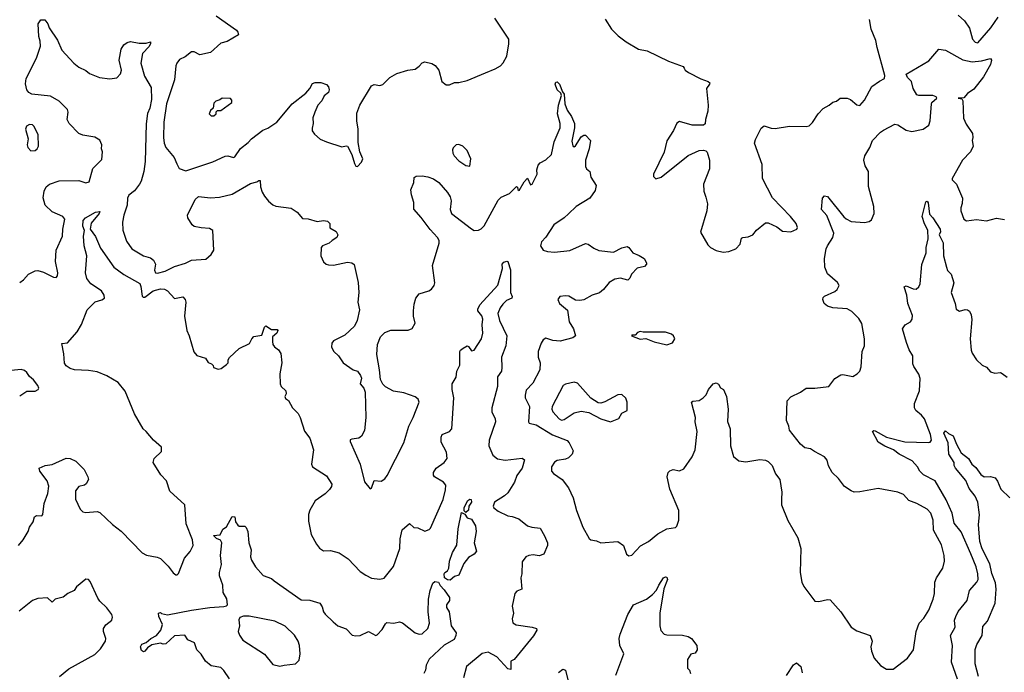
# Model space of a CAD drawing. Extents: x 2133461 to 2293071, y 753526 to 916327.
# Tile 376 of 459: x 2249625 to 2256622, y 847744 to 852383. Entities that reach past the tile are written whole.
import ezdxf

# ---------------------------------------------------------------- set-up
doc = ezdxf.new("R2010")
doc.units = 0

msp = doc.modelspace()

# ---------------------------------------------------------------- linework, layer by layer
at = {"layer": '0CON10XD'}
for points in [[(2249625, 850515.7), (2249651.4, 850535), (2249687.1, 850575), (2249735, 850598.6), (2249755, 850599.4), (2249795, 850588.1), (2249865, 850552), (2249885, 850551.2), (2249895, 850562.5), (2249896, 850585), (2249880.6, 850665), (2249883.5, 850745), (2249929.5, 850845), (2249931.8, 850895), (2249945.6, 850965), (2249931.2, 850985), (2249855, 851017.8), (2249805.5, 851065.5), (2249792.7, 851117.3), (2249798.8, 851165), (2249814.2, 851195.8), (2249835.8, 851214.2), (2249905, 851237.1), (2250045, 851240), (2250096, 851224), (2250120, 851230), (2250145.6, 851325), (2250209.5, 851390.5), (2250213.3, 851445), (2250206.7, 851465), (2250208.8, 851495), (2250195, 851526.2), (2250158, 851548), (2250075, 851562.1), (2250046, 851575), (2249977.5, 851645), (2249961.4, 851675), (2249970.8, 851725), (2249965.8, 851745), (2249904.8, 851804.8), (2249845, 851838.9), (2249712.5, 851855), (2249691.2, 851865), (2249676.2, 851885), (2249666.4, 851926.4), (2249671.2, 851965), (2249745, 852110), (2249773.1, 852195), (2249770.8, 852230.8), (2249762.2, 852265), (2249757.5, 852355), (2249775, 852381.3), (2249803.1, 852383.1), (2249825.6, 852355), (2249834.6, 852324.6), (2249895, 852237.5), (2249925, 852167.5), (2250010.6, 852075), (2250045, 852045.6), (2250095, 852022.9), (2250120.2, 852000.2), (2250193.1, 851973.1), (2250265, 851962.3), (2250315, 851969.4), (2250342.1, 851997.9), (2250347.5, 852025), (2250331.4, 852095), (2250346.9, 852175), (2250364.5, 852205.5), (2250388.3, 852221.7), (2250411.5, 852228.5), (2250475, 852216.5), (2250525, 852217.5), (2250555, 852226.7), (2250555.8, 852215), (2250545, 852193.8), (2250497.7, 852142.3), (2250486.4, 852075), (2250511.3, 851981.3), (2250558.6, 851901.4)], [(2251021.4, 852411.4), (2251165, 852310), (2251176.2, 852295), (2251180, 852275), (2251100.7, 852229.3), (2251054.5, 852215.5), (2250980.3, 852149.7), (2250905, 852134.3), (2250865, 852156), (2250845, 852155.8), (2250801.7, 852118.3), (2250760.7, 852099.3), (2250741.9, 852075), (2250734.5, 852055), (2250724.5, 851955), (2250667.5, 851785), (2250650, 851655), (2250646.9, 851545), (2250651.8, 851505), (2250663.3, 851475), (2250723, 851403), (2250742, 851358)], [(2250742, 851358), (2250757.5, 851325), (2250805, 851308.6), (2250997.4, 851372.6), (2251085, 851414.2), (2251105, 851415.7), (2251145, 851403.8), (2251155, 851408.8), (2251195, 851467.5), (2251249.5, 851510.5), (2251272.7, 851537.3), (2251352, 851598), (2251388.3, 851611.7), (2251453.1, 851655), (2251560.6, 851785), (2251658.9, 851861.1), (2251686.7, 851893.3), (2251705, 851930), (2251725, 851937.5), (2251765, 851935.8), (2251805, 851923.8), (2251819.2, 851905), (2251824, 851885), (2251818.8, 851865), (2251788.8, 851841.2), (2251773.2, 851806.8), (2251745, 851776), (2251721.5, 851725), (2251709.5, 851685), (2251710.5, 851645), (2251702.7, 851612.7), (2251703.2, 851593.2), (2251720.6, 851570.6), (2251760, 851535), (2251805, 851515.7), (2251915, 851480), (2251945, 851486.7), (2251955, 851483.3), (2251985.8, 851425.8), (2252005, 851360), (2252015, 851342.5), (2252025, 851340), (2252055, 851370), (2252063.3, 851395), (2252042.5, 851445), (2252030.5, 851510.5), (2252030, 851605), (2252020, 851665), (2252022, 851718), (2252043.1, 851775), (2252125.9, 851914.1), (2252145, 851923.8), (2252185, 851916.7), (2252205, 851923.3), (2252255, 851972), (2252305, 852000.8), (2252382.5, 852025), (2252435, 852031.9), (2252465, 852052.9), (2252485, 852075.7), (2252505, 852083.3), (2252553.1, 852073.1), (2252578.8, 852058.8), (2252604.3, 852025), (2252624.3, 851944.3), (2252655, 851921.2), (2252679.3, 851920.7), (2252715, 851937.5), (2252745, 851937.5), (2252805, 851951.2), (2252935, 852005.7), (2253005, 852032.9), (2253041.2, 852055), (2253062.1, 852077.9), (2253087.5, 852125), (2253102.3, 852212.3), (2253100.8, 852245), (2253001.2, 852395)], [(2253787, 852387), (2253830, 852315), (2253877.7, 852267.7), (2253935.6, 852225.6), (2254023.3, 852175), (2254085, 852162), (2254235, 852088), (2254339.5, 852049.5), (2254348, 852038), (2254354.3, 852024.3), (2254377.3, 852007.3), (2254465, 851963.8), (2254517.5, 851945), (2254528.8, 851935), (2254528, 851925), (2254506.2, 851895), (2254518, 851775), (2254515.9, 851734.1), (2254498.8, 851675), (2254496.1, 851643.9), (2254485, 851633.3), (2254405, 851633.8), (2254315, 851660), (2254295, 851647.5), (2254271.2, 851595), (2254225, 851522.5), (2254205, 851442.5), (2254130, 851285), (2254128.3, 851268.3), (2254145, 851252.5), (2254185, 851263.8), (2254375, 851418.8), (2254455, 851453.3), (2254485, 851456.7), (2254501.7, 851451.7), (2254511.7, 851441.7), (2254527.5, 851385), (2254526.4, 851323.6), (2254483.9, 851213.9), (2254486.2, 851165), (2254502, 851122), (2254512, 851075), (2254508, 851025), (2254464.1, 850874.1), (2254515, 850782.5), (2254533.9, 850763.9), (2254575, 850743.3), (2254625, 850730), (2254665, 850736.2), (2254715, 850754), (2254745, 850786.7), (2254755, 850830), (2254765, 850836), (2254801.2, 850838.8), (2254835, 850853.8), (2254862.3, 850887.7), (2254925, 850940), (2254945, 850940), (2255005, 850910), (2255045, 850880), (2255105, 850876.2), (2255147.5, 850895), (2255153.3, 850906.7), (2255144.2, 850935), (2255103.5, 850985), (2254976.2, 851116.2), (2254903.8, 851253.8), (2254901.5, 851355), (2254846.7, 851505), (2254855, 851530.8), (2254895, 851611.2), (2254915, 851628), (2254965, 851611.9), (2254995, 851611.1), (2255095, 851625.7), (2255215, 851624), (2255235, 851630), (2255258.3, 851651.7), (2255300, 851715), (2255335, 851752.5), (2255377.5, 851775), (2255405, 851797.5), (2255430, 851805), (2255455, 851826.7), (2255506.4, 851826.4), (2255530, 851815), (2255575, 851777.5), (2255595, 851773.3), (2255628.3, 851811.7), (2255681.1, 851908.9), (2255735, 851947.5), (2255771.2, 851965), (2255774.1, 851985.9), (2255718.9, 852185), (2255710.4, 852235), (2255677.3, 852315), (2255664.6, 852385)], [(2256293.8, 852415), (2256338.8, 852375), (2256375, 852322.5), (2256396.7, 852245), (2256415, 852222.5), (2256435, 852220), (2256525.7, 852325), (2256578.9, 852401.1)], [(2255763, 851597), (2255845, 851640), (2255866.7, 851635), (2255925, 851599.2), (2255965, 851588.6), (2256045, 851604.5), (2256085, 851632.9), (2256096.7, 851665), (2256103.9, 851785), (2256107.7, 851795), (2256141.8, 851825), (2256138.9, 851835), (2256114.2, 851844.2), (2256015, 851845.4), (2256000.4, 851850.4), (2255975.3, 851894.7), (2255963.4, 851943.4), (2255935, 851973.3), (2255924.4, 851995.6), (2256085, 852090), (2256157.5, 852175), (2256205, 852166.5), (2256328.5, 852098.5), (2256393, 852083), (2256459.6, 852090.4), (2256525, 852108.1), (2256531.3, 852095), (2256525, 852063.8), (2256475, 851976.8), (2256405, 851890), (2256362, 851858), (2256335, 851827.1), (2256293.8, 851825), (2256320, 851820), (2256327.4, 851807.4), (2256333.4, 851683.4), (2256350.7, 851640.7), (2256396, 851575), (2256398.8, 851545), (2256393.3, 851525), (2256402, 851485), (2256382.5, 851445), (2256325.4, 851384.6), (2256251.2, 851255), (2256251.2, 851245), (2256283.4, 851213.4), (2256325.8, 851115), (2256323, 851077), (2256312.5, 851045), (2256314, 851025), (2256335.8, 850965.8), (2256352.9, 850952.9), (2256425, 850963.3), (2256495, 850952.5), (2256566.8, 850973.2), (2256623.8, 850963.8)], [(2250558.6, 851901.4), (2250561.8, 851815), (2250550.3, 851755), (2250534.3, 851715.7), (2250523.6, 851643.6), (2250517.8, 851375), (2250507.1, 851305), (2250488.8, 851235), (2250476.9, 851213.1), (2250442.1, 851167.9), (2250400.8, 851135), (2250390.3, 851115), (2250389.6, 851065), (2250366, 850995), (2250356.9, 850945), (2250358.1, 850888.1), (2250385, 850810), (2250423.1, 850755), (2250504.3, 850705), (2250555, 850690.4), (2250575.6, 850675), (2250590.9, 850645), (2250583.7, 850603.7), (2250590, 850585), (2250605, 850582.3), (2250660, 850595), (2250725, 850628.8), (2250803.6, 850653.6), (2250845.6, 850674.4), (2250947.9, 850682.1), (2250985.5, 850714.5), (2251004.4, 850745.6), (2250998, 850885), (2250975, 850899.2), (2250915, 850902.9), (2250865, 850914), (2250851.2, 850925), (2250820, 850975), (2250818.8, 850995), (2250871.2, 851105), (2250895, 851125.8), (2250982, 851118), (2251045, 851120.8), (2251135, 851142.2), (2251265, 851218), (2251310, 851230), (2251325, 851240), (2251335, 851240), (2251337.5, 851195), (2251348.3, 851158.3), (2251365, 851128.8), (2251392.4, 851092.4), (2251425, 851066.2), (2251445, 851056.7), (2251555, 851043.8), (2251596.7, 851015), (2251635, 850970), (2251675, 850968.8), (2251739.3, 850949.3), (2251785, 850956.2), (2251811.7, 850951.7), (2251830, 850935), (2251830, 850905), (2251875, 850876.7), (2251886.7, 850855), (2251880, 850835), (2251845, 850814), (2251825, 850794.2), (2251776.7, 850775), (2251768, 850765), (2251765.8, 850705), (2251785, 850662.5), (2251804, 850645), (2251819.8, 850639.8), (2251855, 850638.1), (2251955, 850658.9), (2251985.5, 850655.5), (2252002.7, 850642.7), (2252030.9, 850515), (2252035.3, 850445), (2252029.1, 850375), (2252040.2, 850319.8), (2252024.4, 850245), (2252005, 850206), (2251935, 850140), (2251855, 850101.2), (2251843.6, 850083.6), (2251841.2, 850055), (2251856.7, 850025), (2251890, 849995), (2251924.1, 849944.1), (2251994.3, 849894.3), (2252026.1, 849886.1), (2252048, 849855), (2252054.2, 849835), (2252044, 849795), (2252071.9, 849765), (2252080.5, 849735), (2252084.6, 849554.6), (2252076.4, 849463.6), (2252055, 849422.5), (2252035, 849408.8), (2251985, 849402.5), (2251973.8, 849396.2), (2251973.3, 849385), (2252044.3, 849225), (2252075, 849097.5), (2252115, 849047.5), (2252125.9, 849054.1), (2252145, 849106.7), (2252195, 849102), (2252219.8, 849120.2), (2252236.1, 849143.9), (2252355.6, 849374.4), (2252390.8, 849495), (2252421.5, 849555), (2252464.2, 849665), (2252458, 849685), (2252435, 849701.9), (2252355, 849731.4), (2252282.5, 849742.5), (2252225, 849772.5), (2252205, 849792.5), (2252188.8, 849825), (2252182, 849895), (2252162.6, 850002.6), (2252168.5, 850075), (2252189.8, 850130.2), (2252219.3, 850160.7), (2252262.4, 850177.6), (2252385, 850175.6), (2252415, 850188), (2252434.5, 850225.5), (2252424.6, 850275), (2252423.9, 850315), (2252428.2, 850361.8), (2252441.4, 850405), (2252465, 850435.8), (2252533.2, 850456.8), (2252551.3, 850468.7), (2252571.4, 850495), (2252576.5, 850513.5), (2252559.1, 850635), (2252605.5, 850795), (2252605.6, 850815), (2252595, 850835.8), (2252541.7, 850891.7), (2252478.3, 850978.3), (2252425.9, 851035.9), (2252426.2, 851085), (2252408.8, 851138.8), (2252404.3, 851175), (2252426.7, 851225), (2252428.3, 851261.7), (2252441.7, 851271.7), (2252485, 851274), (2252525, 851265.8), (2252565, 851252), (2252605, 851225.6), (2252666.2, 851156.2), (2252684.2, 851125), (2252691.4, 851095), (2252684.4, 851035), (2252694.6, 851004.6), (2252835, 850895.8), (2252855.7, 850885.7), (2252885, 850887.1), (2252905, 850897.1), (2252925, 850918), (2253025, 851100), (2253047, 851123), (2253105, 851147.1), (2253155, 851198), (2253163.6, 851193.6), (2253166.4, 851176.4), (2253175, 851170), (2253210.2, 851229.8), (2253235, 851256.2), (2253255, 851210), (2253267.5, 851215), (2253303.3, 851285), (2253300, 851315), (2253310, 851350), (2253323.8, 851366.2), (2253365, 851386.7), (2253404, 851425), (2253423.8, 851515), (2253467.3, 851615), (2253466.2, 851645), (2253446.6, 851715), (2253455, 851776.7), (2253474.5, 851845), (2253470.5, 851860.5), (2253445, 851885.7), (2253430.8, 851925), (2253435, 851940), (2253445, 851941.9), (2253462.2, 851925), (2253481.7, 851871.7), (2253493.8, 851855), (2253499.6, 851785), (2253515, 851740), (2253545.5, 851695.5), (2253567.9, 851645), (2253567.7, 851615), (2253548.8, 851518.8), (2253555, 851487.5), (2253565, 851480), (2253575, 851486.7), (2253615, 851550), (2253635, 851563.3), (2253645, 851562.5), (2253681.2, 851525), (2253672, 851465), (2253645.5, 851385), (2253645, 851340), (2253653.3, 851323.3), (2253678, 851305), (2253684.3, 851265), (2253720.8, 851205), (2253715, 851168.8), (2253676.9, 851115), (2253580.8, 851055), (2253525, 851003.3), (2253495.2, 850974.8), (2253421.4, 850925), (2253363.5, 850836.5), (2253332.5, 850805), (2253326, 850775), (2253345.9, 850745.9), (2253375, 850736), (2253425, 850730.8), (2253535, 850743.1), (2253645, 850792.9), (2253665, 850787.1), (2253705, 850758.6), (2253742, 850742), (2253845, 850730.6), (2253905, 850762.5), (2253941.7, 850771.7), (2253954.2, 850764.2), (2253983.3, 850725), (2254027.7, 850707.7), (2254063.3, 850685), (2254080, 850655), (2254080, 850645), (2254065, 850630), (2254012.3, 850617.7), (2253974, 850575), (2253962, 850545), (2253948.1, 850531.9), (2253895, 850546.7), (2253855, 850538.9), (2253815, 850515.7), (2253774.3, 850465), (2253745, 850441.9), (2253694.5, 850425.5), (2253635, 850392.9), (2253605, 850387.5), (2253575, 850390.8), (2253527.8, 850417.8), (2253505, 850421.5), (2253464.7, 850415.3), (2253449.4, 850395), (2253461.9, 850365), (2253518.5, 850318.5), (2253530, 850235), (2253561.1, 850185), (2253576.2, 850135), (2253555, 850121.4), (2253465, 850098.1), (2253413.4, 850103.4), (2253365, 850120), (2253345, 850107.5), (2253331.2, 850085), (2253310.8, 850025), (2253309.2, 849985), (2253322.9, 849945), (2253320.6, 849895), (2253270.9, 849799.1), (2253225, 849748.8), (2253217.8, 849715), (2253218.1, 849695), (2253248.2, 849635), (2253240.8, 849525), (2253245.7, 849515.7), (2253295, 849503.8), (2253411.8, 849431.8), (2253515, 849392.5), (2253530, 849375), (2253558.3, 849318.3), (2253550.6, 849295), (2253525, 849268.9), (2253505, 849259.5), (2253445, 849251.1), (2253425, 849239.2), (2253404.5, 849205.5), (2253404.4, 849174.4), (2253418.3, 849158.3), (2253480, 849115), (2253526.2, 849055), (2253557.5, 848985), (2253582.2, 848895), (2253626.2, 848775), (2253673.3, 848695), (2253685, 848686.2), (2253725, 848678), (2253755, 848664), (2253875, 848673.3), (2253916.7, 848645), (2253937.5, 848585), (2253955, 848572.5), (2253975, 848577.5), (2254037, 848643), (2254094.2, 848675), (2254160.6, 848729.4), (2254225, 848764.2), (2254285, 848773.8), (2254295, 848782.5), (2254309.2, 848825), (2254308.6, 848895), (2254245.8, 849045.8), (2254226.7, 849135), (2254232.5, 849165), (2254245, 849176.7), (2254270, 849185), (2254315, 849176.7), (2254345, 849190), (2254404.2, 849275), (2254424.5, 849325.5), (2254438.6, 849455), (2254426, 849525), (2254428.8, 849555), (2254400, 849665), (2254408.3, 849671.7), (2254455, 849677.5), (2254482.5, 849695), (2254503.6, 849716.4), (2254520, 849755), (2254552.5, 849795), (2254575, 849802.5), (2254592.5, 849792.5), (2254605, 849767.5), (2254627.5, 849755), (2254648.8, 849705), (2254659.2, 849615), (2254656.1, 849526.1), (2254673.8, 849475), (2254676, 849355), (2254698.8, 849278.8), (2254735, 849248.8), (2254785, 849240), (2254885, 849257.5), (2254925, 849252.5), (2254945, 849242.5), (2254972.5, 849215), (2254996.7, 849155), (2255026.2, 849115), (2255041.2, 849025), (2255038.8, 848975), (2255038.8, 848935), (2255084.1, 848824.1), (2255155, 848700), (2255176.7, 848625), (2255171.2, 848455), (2255183.8, 848385), (2255196.7, 848355), (2255275, 848250), (2255305, 848246.7), (2255365, 848261.2), (2255385, 848258.8), (2255461.2, 848175), (2255534.3, 848064.3), (2255575, 848040), (2255670, 848005), (2255683.8, 847965), (2255674.3, 847925), (2255679.2, 847895), (2255698.8, 847845), (2255742.3, 847792.3), (2255785, 847766.7), (2255832.3, 847767.7), (2255935.5, 847844.5), (2255976.7, 847905), (2255995.8, 848034.2), (2256017, 848093), (2256050.8, 848129.2), (2256085, 848186), (2256117.8, 848265), (2256126.9, 848305), (2256128.9, 848385), (2256140.6, 848415), (2256185.8, 848485), (2256197.1, 848535), (2256195.5, 848575.5), (2256175, 848650), (2256119.1, 848755), (2256117.1, 848825), (2256101.1, 848875), (2256073.9, 848903.9), (2256002, 848945), (2255945, 848965.7), (2255905, 849007.5), (2255865.4, 849025.4), (2255725, 849051.4), (2255595, 849027.5), (2255555, 849026), (2255535, 849034.2), (2255486.7, 849065), (2255445, 849121.2), (2255400, 849165), (2255372.7, 849212.7), (2255362.7, 849252.7), (2255345, 849276.7), (2255273.3, 849315), (2255245, 849333.8), (2255205, 849341.2), (2255173.3, 849365), (2255096, 849465), (2255091.9, 849495), (2255075.7, 849535), (2255080, 849675), (2255105, 849702), (2255174.4, 849735.6), (2255215, 849764.2), (2255275, 849764), (2255375, 849776.2), (2255418.3, 849831.7), (2255461.3, 849858.7), (2255475, 849861.4), (2255545, 849848), (2255576.7, 849865), (2255595.7, 849884.3), (2255605.8, 849915), (2255611.9, 850025), (2255628.1, 850065), (2255629.5, 850115), (2255609.4, 850225), (2255589.7, 850259.7), (2255539.1, 850309.1), (2255505, 850328.8), (2255405, 850335.8), (2255365, 850346), (2255343.3, 850365), (2255333.3, 850395), (2255335, 850407.5), (2255345, 850418.8), (2255418.3, 850451.7), (2255433.8, 850465), (2255448.8, 850495), (2255438, 850515), (2255365.9, 850575.9), (2255346.8, 850625), (2255343.8, 850685), (2255356.3, 850753.7), (2255365, 850776.9), (2255404.5, 850835), (2255411.1, 850865), (2255360.5, 850990.5), (2255324, 851035), (2255331.2, 851115), (2255345, 851132.5), (2255365, 851127.5), (2255482.8, 850982.8), (2255498.3, 850968.3), (2255535, 850950), (2255629.1, 850940.9), (2255661.7, 850948.3), (2255678.1, 850961.9), (2255697.3, 851005), (2255695.4, 851055), (2255658.3, 851198.3), (2255658, 851305), (2255634, 851345), (2255624.1, 851385.9), (2255630.8, 851415), (2255666.1, 851473.9), (2255685.5, 851524.5), (2255743.8, 851585), (2255763, 851597)], [(2251005, 851698.8), (2251022.5, 851715), (2251022.5, 851727.5), (2251031.7, 851738.3), (2251055, 851737.5), (2251132.5, 851795), (2251131.7, 851811.7), (2251123, 851823), (2251065, 851826.7), (2251047, 851813), (2251020, 851805), (2251005, 851790), (2251000, 851755), (2250981.7, 851738.3), (2250971.2, 851715), (2250985, 851698.8), (2251005, 851698.8)], [(2249705, 851451.2), (2249735, 851453.3), (2249750, 851465), (2249758.8, 851485), (2249755.8, 851565), (2249728.8, 851625), (2249715, 851636), (2249695, 851638.8), (2249674.1, 851625.9), (2249666.7, 851605), (2249685.9, 851535.9), (2249679.2, 851495), (2249682, 851475), (2249705, 851451.2)], [(2252825, 851342.5), (2252832, 851395), (2252804.1, 851454.1), (2252775, 851483.8), (2252745, 851496.7), (2252726.4, 851493.6), (2252706.4, 851473.6), (2252701.7, 851458.3), (2252703.8, 851435), (2252713.8, 851415), (2252745, 851381.2), (2252795, 851346.7), (2252825, 851342.5)], [(2256290.5, 847695), (2256246.6, 847816.6), (2256254.5, 847935), (2256240.9, 848005), (2256272.5, 848065), (2256269.5, 848115), (2256278.3, 848141.7), (2256295, 848175.8), (2256358.5, 848255), (2256374.6, 848325.4), (2256428.1, 848385), (2256435.6, 848405), (2256434.5, 848445), (2256421.5, 848495), (2256385, 848587.5), (2256315, 848743.1), (2256266.1, 848805), (2256252.5, 848875), (2256209.4, 848969.4), (2256130.8, 849105), (2256047.4, 849147.4), (2256021.9, 849175), (2256005, 849205.6), (2255967.6, 849247.6), (2255874.7, 849294.7), (2255835, 849325.4), (2255772.4, 849352.4), (2255725, 849381.2), (2255686.2, 849455), (2255695, 849463.8), (2255705, 849462), (2255785.4, 849415.4), (2255915, 849383.2), (2256082.1, 849377.9), (2256095, 849380.8), (2256105.5, 849394.5), (2256098.9, 849435), (2256055.4, 849545), (2256033.1, 849573.1), (2255993.3, 849605), (2255983.4, 849623.4), (2255984.3, 849655.7), (2256018.9, 849745), (2256025, 849832.5), (2256015, 849864.2), (2255978.5, 849918.5), (2255973.1, 849936.9), (2255972.9, 849995), (2255945.5, 850035.5), (2255927.6, 850087.6), (2255899.2, 850185), (2255918.8, 850215), (2255955, 850236), (2255966.5, 850255), (2255969.3, 850280.7), (2255936.9, 850365), (2255928.9, 850425), (2255911.2, 850485), (2255925, 850491.2), (2255975, 850469.2), (2255995, 850468.6), (2256015, 850484.2), (2256024, 850506), (2256037.3, 850642.7), (2256066.9, 850725), (2256067.1, 850765), (2256081.1, 850825), (2256078, 850888), (2256055, 850932.5), (2256039.4, 850985), (2256065, 851087.5), (2256075, 851092.5), (2256080.5, 851080.5), (2256091.9, 851001.9), (2256115.6, 850975), (2256166.5, 850895), (2256169.2, 850875), (2256158.6, 850855), (2256187.9, 850797.9), (2256191.3, 850705), (2256210.5, 850625), (2256219.4, 850599.4), (2256244.2, 850575), (2256263, 850513), (2256246, 850445), (2256274.2, 850365), (2256281.2, 850325), (2256305, 850311.2), (2256345, 850323.8), (2256361.7, 850321.7), (2256375, 850311.2), (2256387.8, 850285), (2256391.3, 850251.3), (2256378.8, 850115), (2256387.5, 850035), (2256393.2, 850013.2), (2256424.4, 849964.4), (2256465, 849928), (2256495, 849913.8), (2256525, 849880), (2256555, 849871.2), (2256595, 849876), (2256607.9, 849867.9), (2256643, 849843)], [(2249615.8, 848645), (2249650.8, 848685), (2249686, 848745), (2249694.2, 848775), (2249721.2, 848815), (2249731.2, 848848.8), (2249745, 848860), (2249783, 848857), (2249790, 848865), (2249798.1, 848945), (2249824.5, 849015), (2249832.7, 849067.3), (2249821.4, 849105), (2249768.8, 849175), (2249764, 849195), (2249805, 849214.3), (2249855, 849220.5), (2249955, 849266.9), (2249985, 849264.2), (2250024.3, 849244.3), (2250083.8, 849185), (2250110, 849135), (2250113.3, 849115), (2250097.5, 849085), (2250085.9, 849074.1), (2250045, 849064.2), (2250021.5, 849035), (2250021.8, 848975), (2250055, 848904.2), (2250075, 848885.6), (2250095, 848879.5), (2250175, 848887.1), (2250195, 848880.8), (2250284.2, 848795), (2250346.9, 848746.9), (2250495, 848593.5), (2250526, 848576), (2250603, 848563), (2250625, 848553.3), (2250679.5, 848499.5), (2250715, 848451.2), (2250735, 848436.2), (2250745, 848436.7), (2250754.1, 848445.9), (2250795.8, 848555), (2250836.3, 848603.7), (2250858.9, 848645), (2250853.5, 848685), (2250809.4, 848799.4), (2250799.6, 848935), (2250691.5, 849031.5), (2250669.1, 849105), (2250629.2, 849149.2), (2250574.5, 849235), (2250580, 849265), (2250633.8, 849315), (2250633.6, 849343.6), (2250575.7, 849395.7), (2250523.5, 849455), (2250501.6, 849475), (2250441.7, 849581.7), (2250375, 849744), (2250324.6, 849804.6), (2250245, 849852.2), (2250175, 849880), (2250115, 849890), (2250015.5, 849894.5), (2249985, 849902.9), (2249955, 849921.9), (2249942.5, 849942.5), (2249939.2, 850009.2), (2249925, 850082.5), (2249965, 850087.5), (2250033.8, 850165), (2250065, 850217.1), (2250105, 850320.8), (2250161.3, 850378.7), (2250208.7, 850391.3), (2250227.1, 850405), (2250225.6, 850425), (2250205.6, 850455), (2250130.6, 850505), (2250103.4, 850543.4), (2250092.6, 850585), (2250097.5, 850642.5), (2250103.3, 850705), (2250084.3, 850775), (2250078.4, 850845), (2250085.4, 850885), (2250074.3, 850915), (2250076.2, 850955), (2250093.8, 850975), (2250164, 851015), (2250195, 851020), (2250189.2, 851005), (2250132.7, 850937.3), (2250126, 850895), (2250163, 850843), (2250200.1, 850760.1), (2250294.7, 850624.7), (2250365, 850572.5), (2250477.9, 850507.9), (2250487.2, 850487.2), (2250495, 850417.5), (2250501.5, 850411.5), (2250515, 850411.9), (2250573.8, 850456.2), (2250625, 850470.6), (2250655, 850467.2), (2250676.5, 850456.5), (2250725, 850401.2), (2250785, 850413.3), (2250800, 850395), (2250806, 850375), (2250796.7, 850275), (2250812.2, 850175), (2250830, 850135), (2250863, 850023), (2250885, 849997.5), (2250945, 849977.5), (2250965, 849947.5), (2250988.3, 849938.3), (2251000, 849925), (2251001.7, 849911.7), (2251035, 849900), (2251057, 849903), (2251095, 849932.5), (2251106.7, 849945), (2251107.5, 849965), (2251117, 849983), (2251185, 850046.7), (2251258.8, 850081.2), (2251274.3, 850115.7), (2251289.5, 850130.5), (2251345, 850140), (2251365, 850197.5), (2251373.9, 850206.1), (2251415, 850180), (2251455, 850180), (2251460, 850175), (2251452.5, 850155), (2251421.7, 850128.3), (2251420.8, 850095), (2251424.2, 850074.2), (2251435, 850057.5), (2251465, 850036.2), (2251481.7, 850011.7), (2251488.6, 849945), (2251473, 849867), (2251476.7, 849795), (2251483.3, 849775), (2251516.7, 849745), (2251520, 849725), (2251510, 849705), (2251515, 849690), (2251536.4, 849676.4), (2251564, 849625), (2251603.2, 849583.2), (2251618, 849555), (2251648.3, 849458.3), (2251687.8, 849407.8)], [(2251687.8, 849407.8), (2251714.2, 849325), (2251699.2, 849225), (2251705.7, 849205.7), (2251805, 849140.8), (2251842.3, 849082.3), (2251840.8, 849065), (2251828, 849045), (2251795, 849013.1), (2251725.9, 848964.1), (2251688, 848898), (2251676.5, 848865), (2251677.6, 848817.6), (2251695.7, 848725), (2251734, 848655), (2251756.6, 848626.6), (2251785, 848608.1), (2251835, 848611.4), (2251895, 848594.2), (2251960.3, 848550.3), (2252045, 848462), (2252084.6, 848434.6), (2252125, 848413.1), (2252185, 848405.8), (2252215, 848414.2), (2252282.8, 848497.2), (2252327.6, 848625), (2252327.9, 848692.1), (2252343.1, 848756.9), (2252395, 848803.3), (2252425, 848773.3), (2252455, 848772), (2252505, 848748.8), (2252535, 848758.8), (2252545, 848770), (2252635, 848972.5), (2252652, 849042), (2252652.5, 849075), (2252636.4, 849096.4), (2252573.8, 849135), (2252566.7, 849145), (2252566.2, 849165), (2252584, 849195), (2252641.9, 849235), (2252662.9, 849265), (2252659.4, 849309.4), (2252621.2, 849381.2), (2252620, 849415), (2252626.7, 849435), (2252678.8, 849455), (2252695.5, 849475), (2252709.6, 849695), (2252699.4, 849755), (2252699.5, 849795), (2252727.1, 849842.9), (2252732.5, 849885), (2252753, 849927), (2252754.2, 850025), (2252758, 850035), (2252777.7, 850047.7), (2252805, 850066), (2252815, 850061.2), (2252835, 850030), (2252855, 850033.8), (2252906.3, 850113.7), (2252917.1, 850155), (2252912, 850215), (2252916.2, 850255), (2252908.6, 850278.6), (2252880.5, 850315), (2252880, 850325), (2252895, 850355.8), (2253022.6, 850497.4), (2253055.8, 850615), (2253054.4, 850645), (2253065, 850660.8), (2253087.7, 850667.7), (2253093.8, 850663.8), (2253114.2, 850605), (2253114.3, 850445), (2253126, 850415), (2253123.8, 850405), (2253083.7, 850386.3), (2253057.9, 850362.1), (2253039.1, 850335), (2253023.8, 850295), (2253035.3, 850245), (2253087.3, 850135), (2253079.2, 850065), (2253049.3, 849985), (2253051.1, 849911.1), (2253048.1, 849885), (2253021.1, 849845), (2253020, 849775), (2252980.3, 849625), (2252979.6, 849595), (2253003.5, 849545), (2253006.4, 849525), (2252961.8, 849395), (2252959.1, 849355), (2252987.6, 849287.6), (2253021.3, 849261.3), (2253075, 849252.1), (2253195, 849266.2), (2253213.3, 849255), (2253195.6, 849195), (2253157.2, 849142.8), (2253142.2, 849095), (2253095, 849020.8), (2253070.9, 848999.1), (2252998.8, 848955), (2252990.8, 848925), (2252995, 848914), (2253025, 848890.6), (2253095, 848855.6), (2253125, 848852.5), (2253172.5, 848835), (2253235, 848786), (2253265, 848775.8), (2253325, 848768.8), (2253354.3, 848715), (2253375.6, 848665), (2253377.1, 848645), (2253351.2, 848585), (2253317.3, 848572.7), (2253275, 848578.6), (2253242.5, 848575), (2253223.3, 848565), (2253195, 848530), (2253193.8, 848445), (2253187.5, 848415), (2253194.2, 848335.8), (2253158.4, 848321.6), (2253145, 848305.6), (2253124.8, 848215), (2253134.7, 848165), (2253124.8, 848125), (2253129.4, 848095), (2253152.5, 848082.5), (2253266.7, 848065), (2253297.5, 848055), (2253301.2, 848045), (2253277.4, 848002.6), (2253138.8, 847835), (2253116, 847824), (2253115, 847763.3), (2253095, 847768.6), (2253015, 847855.5), (2252955, 847887.1), (2252911.9, 847878.1), (2252800.6, 847785), (2252778.1, 847705)], [(2254225, 850073.3), (2254265, 850087.5), (2254280, 850115), (2254272.5, 850135), (2254258.3, 850148.3), (2254215, 850162.5), (2254055, 850162.5), (2254035, 850167.5), (2254015, 850160), (2253998.3, 850141.7), (2253975, 850140), (2253972.5, 850135), (2254035, 850112.5), (2254075, 850117.5), (2254135, 850093.3), (2254225, 850073.3)], [(2249625, 849710), (2249675, 849743.8), (2249736.1, 849743.9), (2249756.4, 849753.6), (2249760, 849765), (2249755, 849782.5), (2249723.9, 849823.9), (2249695, 849846.7), (2249675.8, 849875.8), (2249658.8, 849888.8), (2249635, 849897.5), (2249565, 849888.6)], [(2253825, 849523.8), (2253882.3, 849547.7), (2253905, 849587.5), (2253942.5, 849605), (2253943.3, 849665), (2253933.6, 849693.6), (2253905, 849720), (2253875, 849716.7), (2253783.9, 849666.1), (2253755, 849658), (2253735, 849660), (2253683.9, 849693.9), (2253589.1, 849799.1), (2253565, 849806), (2253505, 849793.1), (2253488, 849782), (2253410, 849635), (2253407.8, 849615), (2253414.4, 849595), (2253460, 849545), (2253475, 849537.5), (2253495, 849542.5), (2253565, 849588.6), (2253615, 849601.1), (2253670.9, 849590.9), (2253755, 849546.2), (2253825, 849523.8)], [(2256438.7, 847715), (2256415.4, 847805), (2256414.6, 847905.4), (2256427, 847943), (2256465.6, 848005), (2256470.4, 848069.6), (2256502.1, 848107.9), (2256556.5, 848235), (2256563.9, 848335), (2256560.5, 848380.5), (2256534.2, 848445.8), (2256518.6, 848515), (2256465, 848622.9), (2256447.9, 848675), (2256439.5, 848795), (2256445.9, 848864.1), (2256433.3, 848955), (2256416.2, 848996.2), (2256372.1, 849052.1), (2256348.2, 849108.2), (2256275.8, 849195), (2256266.7, 849215), (2256266, 849235), (2256228, 849295), (2256223.8, 849375), (2256192.9, 849445), (2256205, 849460), (2256225, 849442.5), (2256260, 849425), (2256282.9, 849365), (2256315.4, 849305.4), (2256367.1, 849265), (2256390.8, 849225), (2256419.5, 849199.5), (2256455, 849150), (2256480, 849135), (2256525, 849136.2), (2256557.3, 849127.3), (2256574.2, 849104.2), (2256597, 849047), (2256662.5, 848985)], [(2252795, 848880), (2252783, 848893), (2252783.8, 848915), (2252810, 848965), (2252825, 848976.2), (2252833.9, 848973.9), (2252835.4, 848955), (2252817.5, 848925), (2252813.9, 848896.1), (2252795, 848880)], [(2251115, 847697.5), (2251075, 847757.5), (2251055, 847777.5), (2250985, 847790), (2250945, 847823.8), (2250915, 847873.8), (2250884, 847905), (2250867.5, 847955), (2250820, 847975), (2250798.3, 848008.3), (2250725, 848003.3), (2250663.9, 847946.1), (2250645, 847943.8), (2250625, 847952.5), (2250565, 847939.2), (2250532.6, 847917.4), (2250515, 847893.8), (2250505, 847890), (2250490.3, 847900.3), (2250482.9, 847925), (2250492, 847945), (2250524.3, 847955.7), (2250556, 847985), (2250597.5, 848005), (2250627.5, 848045), (2250640, 848085), (2250615, 848140), (2250612.5, 848165), (2250625, 848170), (2250633, 848163), (2250675, 848152.5), (2250845, 848186.9), (2250976.2, 848206.2), (2251075, 848211.5), (2251094.2, 848215.8), (2251102, 848225), (2251097.8, 848267.8), (2251071.5, 848311.5), (2251068.9, 848365), (2251045, 848430), (2251044.6, 848455), (2251059.7, 848510.3), (2251051.3, 848575), (2251060.8, 848665), (2251052.7, 848682.7), (2251023.8, 848695), (2251002.5, 848717.5), (2251049.5, 848720.5), (2251068, 848762), (2251095, 848777.5), (2251135, 848852.5), (2251155, 848850), (2251158.8, 848815), (2251175, 848790), (2251185, 848783.8), (2251225, 848782.5), (2251233.6, 848773.6), (2251246, 848745), (2251253.9, 848663.9), (2251270, 848615), (2251266.2, 848565), (2251272.3, 848542.3), (2251300, 848495), (2251355, 848432.5), (2251415, 848412), (2251434, 848395), (2251625, 848259.2), (2251687.7, 848257.7), (2251757.5, 848235), (2251775, 848210), (2251783.3, 848175), (2251795, 848157.5), (2251852.6, 848102.6), (2251885, 848075.7), (2251945, 848053.3), (2251988.8, 848008.8), (2252015, 848002.5), (2252045, 848006), (2252105, 848033.8), (2252155, 848006.7), (2252165, 848010), (2252201.6, 848048.4), (2252225, 848090), (2252235, 848097.5), (2252285, 848094), (2252325, 848103.8), (2252345.8, 848095.8), (2252434.5, 848024.5), (2252464.5, 848014.5), (2252485, 848017.8), (2252524.5, 848055), (2252536.7, 848093.3), (2252527.8, 848175), (2252529.3, 848265), (2252542.9, 848327.1), (2252561.9, 848378.1), (2252575, 848390.9), (2252602.5, 848385), (2252612.2, 848362.2), (2252641.7, 848331.7), (2252679.6, 848275), (2252678.9, 848255), (2252658.7, 848225), (2252657.3, 848205), (2252676.4, 848175), (2252692.5, 848075), (2252726.2, 848025), (2252725.6, 848005), (2252711.7, 847978.3), (2252642.9, 847937.1), (2252535, 847836.9), (2252514.5, 847795), (2252509.7, 847760.3), (2252496.2, 847735)], [(2252685, 848400.5), (2252665, 848402), (2252643.3, 848415), (2252641.4, 848445), (2252645.7, 848454.3), (2252665, 848465.8), (2252675, 848483.8), (2252680.6, 848535), (2252701.5, 848595), (2252731.2, 848648.8), (2252740.3, 848765), (2252765, 848880), (2252788.3, 848868.3), (2252805, 848842.5), (2252835, 848832.5), (2252863.3, 848785), (2252870, 848745), (2252855.5, 848665), (2252872, 848605), (2252853.8, 848585), (2252815, 848560), (2252781.2, 848518.8), (2252745, 848435.8), (2252715, 848424.4), (2252685, 848400.5)], [(2249908.9, 847715), (2249975, 847768.9), (2250159.3, 847870.7), (2250198.3, 847911.7), (2250233.8, 847965), (2250236.2, 847985), (2250221.2, 848035), (2250221.2, 848055), (2250238.3, 848081.7), (2250280, 848115), (2250283.6, 848136.4), (2250278.8, 848155), (2250245, 848203.3), (2250195, 848251.2), (2250180.3, 848270.3), (2250125, 848390), (2250115, 848403.3), (2250095, 848407.5), (2250028.8, 848351.2), (2250012.5, 848325), (2249966.4, 848303.6), (2249935, 848278), (2249876.4, 848263.6), (2249855, 848242.5), (2249823, 848273), (2249755, 848268), (2249715, 848256), (2249621.5, 848178.5)], [(2253862.3, 847725), (2253917.5, 847875), (2253890, 847935), (2253885.8, 847985), (2253891.4, 848015), (2253946, 848155), (2253986.2, 848225), (2254080, 848265), (2254123.4, 848296.6), (2254150.9, 848329.1), (2254166.2, 848365), (2254200, 848415), (2254215, 848422.5), (2254225, 848420), (2254230, 848405), (2254201.7, 848338.3), (2254174.2, 848165), (2254174.2, 848075), (2254181.2, 848041.2), (2254205, 848016.2), (2254225, 848010), (2254335, 848009.4), (2254375, 847999.2), (2254400, 847985), (2254436.7, 847935), (2254440, 847905), (2254425, 847880), (2254395, 847872.5), (2254370, 847835), (2254370, 847775), (2254385, 847760), (2254392.5, 847735)], [(2251475, 847789.2), (2251505, 847794.4), (2251585, 847805.7), (2251610.3, 847829.7), (2251618.9, 847875), (2251613.1, 847935), (2251604.6, 847965), (2251578.7, 848008.7), (2251511.7, 848071.7), (2251437.6, 848107.6), (2251255, 848143.3), (2251216.3, 848143.7), (2251188.8, 848135), (2251182.5, 848117.5), (2251187.5, 848075), (2251178.2, 848035), (2251187.4, 848007.4), (2251212.1, 847972.1), (2251365, 847872.9), (2251425, 847798.8), (2251475, 847789.2)], [(2255075, 847721.2), (2255125, 847796.7), (2255145, 847812.5), (2255177.5, 847785), (2255185, 847740)], [(2253455, 847742.5), (2253485, 847767.5), (2253505, 847760), (2253543.3, 847595)]]:
    msp.add_lwpolyline(points, dxfattribs=at)

doc.saveas('drawing.dxf')
